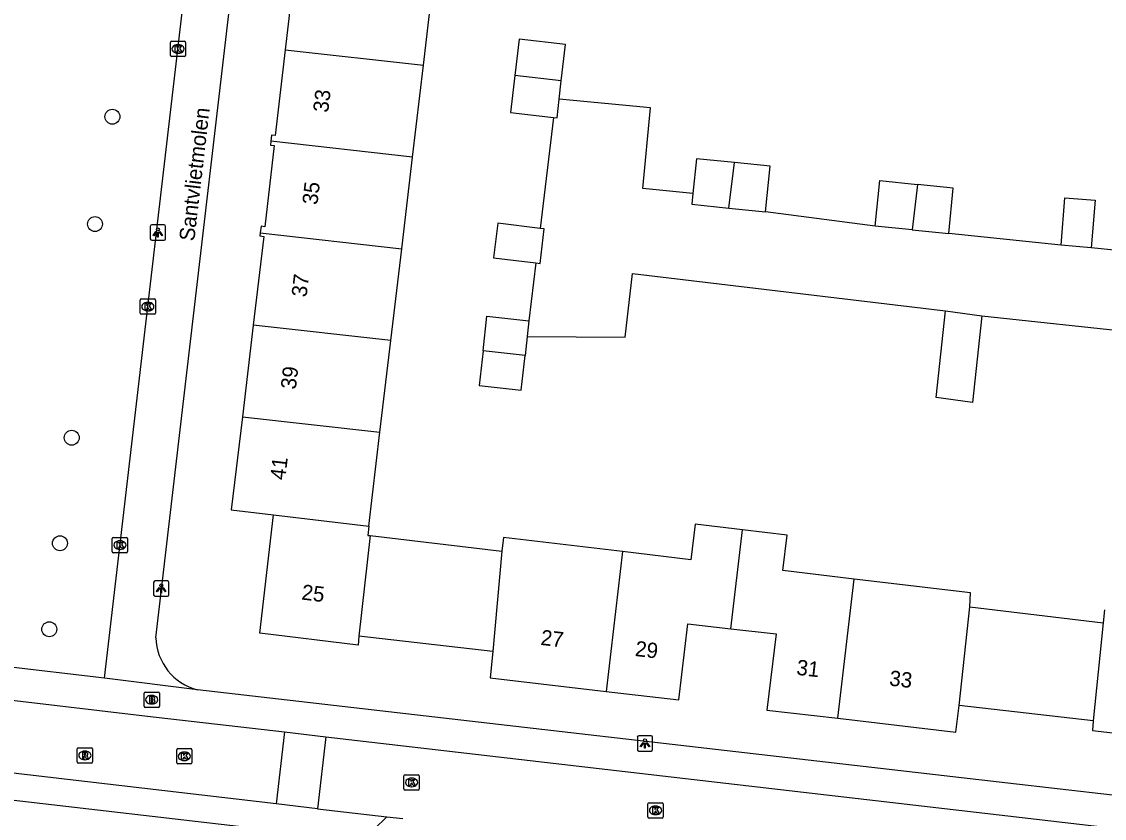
# Model space of a CAD drawing. Extents: x 161243 to 161752, y 384138 to 384885.
# Drawn here: x 161435.4 to 161506.3, y 384417.2 to 384469.3 of the extents above; entities that cross this region are included whole.
import ezdxf

# ---------------------------------------------------------------- set-up
doc = ezdxf.new("R2010")
doc.units = 0
for name, color, linetype in [('IMGEO_Boom', 7, 'Continuous'), ('IMGEO_Brandkraan', 7, 'Continuous'), ('IMGEO_Kolk', 7, 'Continuous'), ('IMGEO_Lichtpunt', 7, 'Continuous'), ('IMGEO_Openbare_ruimte_label', 7, 'Continuous'), ('IMGEO_Pand', 7, 'Continuous'), ('IMGEO_Pand_nummerreeks', 7, 'Continuous'), ('IMGEO_Parkeervlak_open', 7, 'Continuous'), ('IMGEO_Rijbaan_lokaal_open', 7, 'Continuous'), ('IMGEO_Rioolput', 7, 'Continuous'), ('IMGEO_Voetpad_open', 7, 'Continuous')]:
    doc.layers.add(name, color=color, linetype=linetype)

msp = doc.modelspace()

# ---------------------------------------------------------------- linework, layer by layer
at = {"layer": 'IMGEO_Boom'}
for centre in [(161441.381, 384463.075), (161440.241, 384456.05), (161438.718, 384442.073), (161437.946, 384435.168), (161437.247, 384429.539)]:
    msp.add_circle(centre, 0.489, dxfattribs=at)
at = {"layer": 'IMGEO_Brandkraan'}
for p, q in [((161443.452, 384424.504), (161443.452, 384425.356)), ((161443.527, 384425.43), (161444.379, 384425.43)), ((161443.94, 384425.21), (161443.965, 384425.21)), ((161444.453, 384425.356), (161444.453, 384424.504)), ((161444.379, 384424.43), (161443.527, 384424.43)), ((161443.963, 384424.65), (161443.938, 384424.65))]:
    msp.add_line(p, q, dxfattribs=at)
for points in [[(161443.452, 384424.504), (161443.452, 384425.356)], [(161443.527, 384425.43), (161444.379, 384425.43)], [(161443.8, 384425.13), (161443.8, 384424.73), (161444.013, 384424.73)], [(161444.031, 384425.13), (161443.8, 384425.13)], [(161443.979, 384425.049), (161443.925, 384425.049), (161443.925, 384424.973)], [(161443.925, 384424.973), (161443.978, 384424.973)], [(161443.987, 384424.897), (161443.925, 384424.897), (161443.925, 384424.816)], [(161443.925, 384424.816), (161443.987, 384424.816)], [(161444.453, 384425.356), (161444.453, 384424.504)], [(161444.379, 384424.43), (161443.527, 384424.43)]]:
    msp.add_lwpolyline(points, dxfattribs=at)
for centre, radius, start, end in [((161443.529, 384425.354), 0.0765, 91.55205, 178.44795), ((161443.529, 384425.354), 0.0765, 91.55205, 178.44795), ((161443.98, 384425.011), 0.0379, 267.82845, 90.93552), ((161443.988, 384424.856), 0.0404, 269.87594, 90.50774), ((161444.035, 384424.985), 0.145, 59.4692, 91.53667), ((161444.06, 384425.032), 0.0922, 285.51372, 58.15012), ((161444.065, 384424.84), 0.105, 301.31148, 78.98903), ((161444.377, 384425.354), 0.0765, 1.55205, 88.44795), ((161444.377, 384425.354), 0.0765, 1.55205, 88.44795), ((161443.529, 384424.506), 0.0765, 181.55205, 268.44795), ((161443.529, 384424.506), 0.0765, 181.55205, 268.44795), ((161444.019, 384424.981), 0.251, 268.66757, 293.53466), ((161444.377, 384424.506), 0.0765, 271.55205, 358.44795), ((161444.377, 384424.506), 0.0765, 271.55205, 358.44795)]:
    msp.add_arc(centre, radius, start, end, dxfattribs=at)
for centre, major_axis, ratio, start_param, end_param in [((161443.939, 384424.93), (-0.387, 0.002), 0.722429, 4.712389, 7.853982), ((161443.964, 384424.93), (-0.39, 0.002), 0.717154, 1.570796, 4.712389)]:
    msp.add_ellipse(centre, major_axis=major_axis, ratio=ratio, start_param=start_param, end_param=end_param, dxfattribs=at)
at = {"layer": 'IMGEO_Kolk'}
for p, q in [((161445.174, 384467.08), (161445.174, 384467.932)), ((161445.249, 384468.006), (161446.101, 384468.006)), ((161445.662, 384467.786), (161445.687, 384467.786)), ((161446.175, 384467.932), (161446.175, 384467.08)), ((161446.101, 384467.006), (161445.249, 384467.006)), ((161445.685, 384467.226), (161445.66, 384467.226)), ((161443.2, 384450.222), (161443.2, 384451.074)), ((161443.275, 384451.148), (161444.127, 384451.148)), ((161444.201, 384451.074), (161444.201, 384450.222)), ((161443.711, 384450.368), (161443.686, 384450.368)), ((161443.688, 384450.928), (161443.713, 384450.928)), ((161444.127, 384450.148), (161443.275, 384450.148)), ((161441.373, 384434.622), (161441.373, 384435.474)), ((161441.448, 384435.548), (161442.3, 384435.548)), ((161442.374, 384435.474), (161442.374, 384434.622)), ((161441.884, 384434.768), (161441.859, 384434.768)), ((161441.861, 384435.328), (161441.886, 384435.328)), ((161442.3, 384434.548), (161441.448, 384434.548)), ((161445.587, 384420.803), (161445.587, 384421.655)), ((161445.662, 384421.729), (161446.514, 384421.729)), ((161446.075, 384421.509), (161446.1, 384421.509)), ((161446.588, 384421.655), (161446.588, 384420.803)), ((161446.514, 384420.729), (161445.662, 384420.729)), ((161446.098, 384420.949), (161446.073, 384420.949)), ((161460.466, 384419.094), (161460.466, 384419.946)), ((161460.541, 384420.02), (161461.393, 384420.02)), ((161461.467, 384419.946), (161461.467, 384419.094)), ((161460.977, 384419.24), (161460.952, 384419.24)), ((161460.954, 384419.8), (161460.979, 384419.8)), ((161461.393, 384419.02), (161460.541, 384419.02)), ((161476.439, 384417.264), (161476.439, 384418.116)), ((161476.514, 384418.19), (161477.366, 384418.19)), ((161476.927, 384417.97), (161476.952, 384417.97)), ((161477.44, 384418.116), (161477.44, 384417.264)), ((161477.366, 384417.19), (161476.514, 384417.19)), ((161476.95, 384417.41), (161476.925, 384417.41))]:
    msp.add_line(p, q, dxfattribs=at)
for points in [[(161445.174, 384467.08), (161445.174, 384467.932)], [(161445.249, 384468.006), (161446.101, 384468.006)], [(161445.495, 384467.706), (161445.618, 384467.706), (161445.618, 384467.555), (161445.748, 384467.706), (161445.912, 384467.706), (161445.766, 384467.555), (161445.919, 384467.306), (161445.767, 384467.306), (161445.682, 384467.47), (161445.618, 384467.403), (161445.618, 384467.306), (161445.495, 384467.306), (161445.495, 384467.706)], [(161446.175, 384467.932), (161446.175, 384467.08)], [(161446.101, 384467.006), (161445.249, 384467.006)], [(161443.2, 384450.222), (161443.2, 384451.074)], [(161443.275, 384451.148), (161444.127, 384451.148)], [(161444.201, 384451.074), (161444.201, 384450.222)], [(161443.521, 384450.848), (161443.644, 384450.848), (161443.644, 384450.697), (161443.774, 384450.848), (161443.938, 384450.848), (161443.792, 384450.697), (161443.945, 384450.448), (161443.793, 384450.448), (161443.708, 384450.612), (161443.644, 384450.545), (161443.644, 384450.448), (161443.521, 384450.448), (161443.521, 384450.848)], [(161444.127, 384450.148), (161443.275, 384450.148)], [(161441.373, 384434.622), (161441.373, 384435.474)], [(161441.448, 384435.548), (161442.3, 384435.548)], [(161442.374, 384435.474), (161442.374, 384434.622)], [(161441.694, 384435.248), (161441.817, 384435.248), (161441.817, 384435.097), (161441.947, 384435.248), (161442.111, 384435.248), (161441.965, 384435.097), (161442.118, 384434.848), (161441.966, 384434.848), (161441.881, 384435.012), (161441.817, 384434.945), (161441.817, 384434.848), (161441.694, 384434.848), (161441.694, 384435.248)], [(161442.3, 384434.548), (161441.448, 384434.548)], [(161445.587, 384420.803), (161445.587, 384421.655)], [(161445.662, 384421.729), (161446.514, 384421.729)], [(161445.908, 384421.429), (161446.031, 384421.429), (161446.031, 384421.278), (161446.161, 384421.429), (161446.325, 384421.429), (161446.179, 384421.278), (161446.332, 384421.029), (161446.18, 384421.029), (161446.095, 384421.193), (161446.031, 384421.126), (161446.031, 384421.029), (161445.908, 384421.029), (161445.908, 384421.429)], [(161446.588, 384421.655), (161446.588, 384420.803)], [(161446.514, 384420.729), (161445.662, 384420.729)], [(161460.466, 384419.094), (161460.466, 384419.946)], [(161460.541, 384420.02), (161461.393, 384420.02)], [(161461.467, 384419.946), (161461.467, 384419.094)], [(161460.787, 384419.72), (161460.91, 384419.72), (161460.91, 384419.569), (161461.04, 384419.72), (161461.204, 384419.72), (161461.058, 384419.569), (161461.211, 384419.32), (161461.059, 384419.32), (161460.974, 384419.484), (161460.91, 384419.417), (161460.91, 384419.32), (161460.787, 384419.32), (161460.787, 384419.72)], [(161461.393, 384419.02), (161460.541, 384419.02)], [(161476.439, 384417.264), (161476.439, 384418.116)], [(161476.514, 384418.19), (161477.366, 384418.19)], [(161476.76, 384417.89), (161476.883, 384417.89), (161476.883, 384417.739), (161477.013, 384417.89), (161477.177, 384417.89), (161477.031, 384417.739), (161477.184, 384417.49), (161477.032, 384417.49), (161476.947, 384417.654), (161476.883, 384417.587), (161476.883, 384417.49), (161476.76, 384417.49), (161476.76, 384417.89)], [(161477.44, 384418.116), (161477.44, 384417.264)], [(161477.366, 384417.19), (161476.514, 384417.19)]]:
    msp.add_lwpolyline(points, dxfattribs=at)
for centre, start, end in [((161445.251, 384467.93), 91.55205, 178.44795), ((161445.251, 384467.93), 91.55205, 178.44795), ((161446.099, 384467.93), 1.55205, 88.44795), ((161446.099, 384467.93), 1.55205, 88.44795), ((161445.251, 384467.082), 181.55205, 268.44795), ((161445.251, 384467.082), 181.55205, 268.44795), ((161446.099, 384467.082), 271.55205, 358.44795), ((161446.099, 384467.082), 271.55205, 358.44795), ((161443.277, 384451.072), 91.55205, 178.44795), ((161443.277, 384451.072), 91.55205, 178.44795), ((161444.125, 384451.072), 1.55205, 88.44795), ((161444.125, 384451.072), 1.55205, 88.44795), ((161443.277, 384450.224), 181.55205, 268.44795), ((161443.277, 384450.224), 181.55205, 268.44795), ((161444.125, 384450.224), 271.55205, 358.44795), ((161444.125, 384450.224), 271.55205, 358.44795), ((161441.45, 384435.472), 91.55205, 178.44795), ((161441.45, 384435.472), 91.55205, 178.44795), ((161442.298, 384435.472), 1.55205, 88.44795), ((161442.298, 384435.472), 1.55205, 88.44795), ((161441.45, 384434.624), 181.55205, 268.44795), ((161441.45, 384434.624), 181.55205, 268.44795), ((161442.298, 384434.624), 271.55205, 358.44795), ((161442.298, 384434.624), 271.55205, 358.44795), ((161445.664, 384421.653), 91.55205, 178.44795), ((161445.664, 384421.653), 91.55205, 178.44795), ((161446.512, 384421.653), 1.55205, 88.44795), ((161446.512, 384421.653), 1.55205, 88.44795), ((161445.664, 384420.805), 181.55205, 268.44795), ((161445.664, 384420.805), 181.55205, 268.44795), ((161446.512, 384420.805), 271.55205, 358.44795), ((161446.512, 384420.805), 271.55205, 358.44795), ((161460.543, 384419.944), 91.55205, 178.44795), ((161460.543, 384419.944), 91.55205, 178.44795), ((161461.391, 384419.944), 1.55205, 88.44795), ((161461.391, 384419.944), 1.55205, 88.44795), ((161460.543, 384419.096), 181.55205, 268.44795), ((161460.543, 384419.096), 181.55205, 268.44795), ((161461.391, 384419.096), 271.55205, 358.44795), ((161461.391, 384419.096), 271.55205, 358.44795), ((161476.516, 384418.114), 91.55205, 178.44795), ((161476.516, 384418.114), 91.55205, 178.44795), ((161477.364, 384418.114), 1.55205, 88.44795), ((161477.364, 384418.114), 1.55205, 88.44795), ((161476.516, 384417.266), 181.55205, 268.44795), ((161476.516, 384417.266), 181.55205, 268.44795), ((161477.364, 384417.266), 271.55205, 358.44795), ((161477.364, 384417.266), 271.55205, 358.44795)]:
    msp.add_arc(centre, 0.0765, start, end, dxfattribs=at)
for centre, major_axis, ratio, start_param, end_param in [((161445.661, 384467.506), (-0.387, 0.002), 0.722429, 4.712389, 7.853982), ((161445.686, 384467.506), (-0.39, 0.002), 0.717154, 1.570796, 4.712389), ((161443.687, 384450.648), (-0.387, 0.002), 0.722429, 4.712389, 7.853982), ((161443.712, 384450.648), (-0.39, 0.002), 0.717154, 1.570796, 4.712389), ((161441.86, 384435.048), (-0.387, 0.002), 0.722429, 4.712389, 7.853982), ((161441.885, 384435.048), (-0.39, 0.002), 0.717154, 1.570796, 4.712389), ((161446.074, 384421.229), (-0.387, 0.002), 0.722429, 4.712389, 7.853982), ((161446.099, 384421.229), (-0.39, 0.002), 0.717154, 1.570796, 4.712389), ((161460.953, 384419.52), (-0.387, 0.002), 0.722429, 4.712389, 7.853982), ((161460.978, 384419.52), (-0.39, 0.002), 0.717154, 1.570796, 4.712389), ((161476.926, 384417.69), (-0.387, 0.002), 0.722429, 4.712389, 7.853982), ((161476.951, 384417.69), (-0.39, 0.002), 0.717154, 1.570796, 4.712389)]:
    msp.add_ellipse(centre, major_axis=major_axis, ratio=ratio, start_param=start_param, end_param=end_param, dxfattribs=at)
at = {"layer": 'IMGEO_Lichtpunt'}
for p, q in [((161444.761, 384455.995), (161443.953, 384455.995)), ((161444.761, 384455.995), (161443.953, 384455.995)), ((161443.859, 384455.9), (161443.859, 384455.093)), ((161443.859, 384455.9), (161443.859, 384455.093)), ((161444.855, 384455.093), (161444.855, 384455.9)), ((161444.855, 384455.093), (161444.855, 384455.9)), ((161443.953, 384454.999), (161444.761, 384454.999)), ((161443.953, 384454.999), (161444.761, 384454.999)), ((161444.077, 384432.604), (161444.077, 384431.797)), ((161444.077, 384432.604), (161444.077, 384431.797)), ((161444.979, 384432.699), (161444.171, 384432.699)), ((161444.979, 384432.699), (161444.171, 384432.699)), ((161445.073, 384431.797), (161445.073, 384432.604)), ((161445.073, 384431.797), (161445.073, 384432.604)), ((161444.171, 384431.703), (161444.979, 384431.703)), ((161444.171, 384431.703), (161444.979, 384431.703)), ((161475.745, 384422.471), (161475.745, 384421.664)), ((161475.745, 384422.471), (161475.745, 384421.664)), ((161476.647, 384422.566), (161475.839, 384422.566)), ((161476.647, 384422.566), (161475.839, 384422.566)), ((161476.741, 384421.664), (161476.741, 384422.471)), ((161476.741, 384421.664), (161476.741, 384422.471)), ((161475.839, 384421.57), (161476.647, 384421.57)), ((161475.839, 384421.57), (161476.647, 384421.57))]:
    msp.add_line(p, q, dxfattribs=at)
for points in [[(161444.233, 384455.564), (161444.272, 384455.536), (161444.084, 384455.274), (161444.046, 384455.301), (161444.233, 384455.564)], [(161444.335, 384455.516), (161444.382, 384455.516), (161444.382, 384455.194), (161444.335, 384455.194), (161444.335, 384455.516)], [(161444.445, 384455.536), (161444.483, 384455.563), (161444.67, 384455.301), (161444.631, 384455.273), (161444.445, 384455.536)], [(161444.451, 384432.268), (161444.49, 384432.24), (161444.302, 384431.978), (161444.264, 384432.005), (161444.451, 384432.268)], [(161444.553, 384432.22), (161444.6, 384432.22), (161444.6, 384431.898), (161444.553, 384431.898), (161444.553, 384432.22)], [(161444.663, 384432.24), (161444.701, 384432.267), (161444.888, 384432.005), (161444.849, 384431.977), (161444.663, 384432.24)], [(161476.119, 384422.135), (161476.158, 384422.107), (161475.97, 384421.845), (161475.932, 384421.872), (161476.119, 384422.135)], [(161476.221, 384422.087), (161476.268, 384422.087), (161476.268, 384421.765), (161476.221, 384421.765), (161476.221, 384422.087)], [(161476.331, 384422.107), (161476.369, 384422.134), (161476.556, 384421.872), (161476.517, 384421.844), (161476.331, 384422.107)]]:
    msp.add_lwpolyline(points, dxfattribs=at)
for centre in [(161444.358, 384455.698), (161444.576, 384432.402), (161476.244, 384422.269)]:
    msp.add_circle(centre, 0.0994, dxfattribs=at)
for centre, start, end in [((161443.953, 384455.9), 90, 180), ((161443.953, 384455.9), 90, 180), ((161444.761, 384455.9), 0, 90), ((161444.761, 384455.9), 0, 90), ((161443.953, 384455.093), 180, 270), ((161443.953, 384455.093), 180, 270), ((161444.761, 384455.093), 270, 0), ((161444.761, 384455.093), 270, 360), ((161444.171, 384432.604), 90, 180), ((161444.171, 384432.604), 90, 180), ((161444.979, 384432.604), 0, 90), ((161444.979, 384432.604), 0, 90), ((161444.171, 384431.797), 180, 270), ((161444.171, 384431.797), 180, 270), ((161444.979, 384431.797), 270, 0), ((161444.979, 384431.797), 270, 360), ((161475.839, 384422.471), 90, 180), ((161475.839, 384422.471), 90, 180), ((161476.647, 384422.471), 0, 90), ((161476.647, 384422.471), 0, 90), ((161475.839, 384421.664), 180, 270), ((161475.839, 384421.664), 180, 270), ((161476.647, 384421.664), 270, 0), ((161476.647, 384421.664), 270, 360)]:
    msp.add_arc(centre, 0.0946, start, end, dxfattribs=at)
at = {"layer": 'IMGEO_Pand'}
for points in [[(161453.386, 384473.454), (161452.686, 384467.452)], [(161461.741, 384466.438), (161462.452, 384472.439)], [(161470.769, 384465.427), (161471.041, 384467.788), (161468.003, 384468.139), (161467.729, 384465.767)], [(161452.686, 384467.452), (161452.032, 384461.843), (161451.788, 384461.867), (161451.749, 384461.476)], [(161452.686, 384467.452), (161461.741, 384466.438)], [(161461.03, 384460.437), (161461.741, 384466.438)], [(161467.729, 384465.767), (161467.449, 384463.34), (161470.258, 384463.016)], [(161470.769, 384465.427), (161467.729, 384465.767)], [(161470.63, 384464.219), (161470.769, 384465.427)], [(161470.258, 384463.016), (161470.488, 384462.99), (161470.63, 384464.219)], [(161451.749, 384461.476), (161451.722, 384461.205), (161451.965, 384461.185), (161451.368, 384455.87), (161451.116, 384455.921), (161451.061, 384455.472)], [(161461.03, 384460.437), (161451.749, 384461.476)], [(161460.318, 384454.435), (161461.03, 384460.437)], [(161482.096, 384460.069), (161479.611, 384460.322), (161479.381, 384458.06)], [(161481.735, 384457.096), (161482.096, 384460.069)], [(161484.129, 384456.853), (161484.432, 384459.832), (161482.096, 384460.069)], [(161491.308, 384455.92), (161491.611, 384458.899), (161494.096, 384458.646)], [(161494.096, 384458.646), (161493.735, 384455.673)], [(161496.129, 384455.43), (161496.432, 384458.409), (161494.096, 384458.646)], [(161479.381, 384458.06), (161479.308, 384457.343), (161481.735, 384457.096)], [(161503.486, 384454.666), (161503.739, 384457.771), (161505.712, 384457.61), (161505.459, 384454.505)], [(161481.735, 384457.096), (161484.129, 384456.853)], [(161469.377, 384455.762), (161466.602, 384456.099), (161466.328, 384453.843), (161469.103, 384453.506)], [(161451.061, 384455.472), (161451.038, 384455.281), (161451.289, 384455.23), (161450.602, 384449.443)], [(161451.061, 384455.472), (161460.318, 384454.435)], [(161469.103, 384453.506), (161469.382, 384453.472), (161469.656, 384455.728), (161469.377, 384455.762)], [(161493.735, 384455.673), (161491.308, 384455.92)], [(161493.735, 384455.673), (161496.129, 384455.43)], [(161505.459, 384454.505), (161503.486, 384454.666)], [(161459.607, 384448.436), (161460.318, 384454.435)], [(161498.29, 384450.04), (161497.687, 384444.367), (161495.312, 384444.702), (161495.914, 384450.374)], [(161495.914, 384450.374), (161498.29, 384450.04)], [(161465.647, 384447.761), (161465.898, 384450.015), (161468.649, 384449.709)], [(161468.649, 384449.709), (161468.535, 384448.685)], [(161450.602, 384449.443), (161449.889, 384443.443)], [(161459.607, 384448.436), (161450.602, 384449.443)], [(161458.896, 384442.435), (161459.607, 384448.436)], [(161468.535, 384448.685), (161468.398, 384447.453)], [(161465.647, 384447.761), (161465.395, 384445.492), (161468.146, 384445.187), (161468.398, 384447.453)], [(161468.398, 384447.453), (161465.647, 384447.761)], [(161449.889, 384443.443), (161449.164, 384437.343), (161451.926, 384437.019)], [(161449.889, 384443.443), (161458.896, 384442.435)], [(161458.166, 384436.284), (161458.896, 384442.435)], [(161457.502, 384429.091), (161457.458, 384428.498), (161451.03, 384429.277), (161451.926, 384437.019)], [(161451.926, 384437.019), (161458.166, 384436.284)], [(161458.166, 384436.284), (161458.095, 384435.682), (161458.25, 384435.664)], [(161482.623, 384436.049), (161479.533, 384436.415), (161479.257, 384434.091), (161474.774, 384434.622)], [(161458.25, 384435.664), (161457.502, 384429.091)], [(161458.25, 384435.664), (161466.874, 384434.642)], [(161474.774, 384434.622), (161466.982, 384435.546), (161466.874, 384434.642)], [(161481.869, 384429.57), (161482.623, 384436.049)], [(161489.93, 384432.827), (161485.276, 384433.379), (161485.551, 384435.702), (161482.623, 384436.049)], [(161466.874, 384434.642), (161466.285, 384428.091)], [(161474.774, 384434.622), (161473.71, 384425.475)], [(161488.87, 384423.713), (161489.93, 384432.827)], [(161497.509, 384431.003), (161497.551, 384431.924), (161489.93, 384432.827)], [(161496.808, 384424.548), (161497.509, 384431.003)], [(161497.509, 384431.003), (161506.232, 384429.97)], [(161506.33, 384430.8), (161506.232, 384429.97)], [(161473.71, 384425.475), (161478.461, 384424.915), (161479.043, 384429.893), (161481.869, 384429.57)], [(161505.583, 384423.539), (161505.541, 384422.92), (161511.936, 384422.181), (161512.877, 384429.943)], [(161506.232, 384429.97), (161505.583, 384423.539)], [(161466.285, 384428.091), (161457.502, 384429.091)], [(161481.869, 384429.57), (161484.829, 384429.232), (161484.22, 384424.254), (161488.87, 384423.713)], [(161466.285, 384428.091), (161466.1, 384426.371), (161473.71, 384425.475)], [(161488.87, 384423.713), (161496.597, 384422.814), (161496.808, 384424.548)], [(161505.583, 384423.539), (161496.808, 384424.548)]]:
    msp.add_lwpolyline(points, dxfattribs=at)
at = {"layer": 'IMGEO_Parkeervlak_open'}
msp.add_lwpolyline([(161459.347, 384417.271), (161457.727, 384415.687), (161417.974, 384420.297), (161417.282, 384422.167)], dxfattribs=at)
at = {"layer": 'IMGEO_Rijbaan_lokaal_open'}
for points in [[(161510.344, 384484.589), (161507.183, 384454.321), (161505.459, 384454.505)], [(161479.381, 384458.06), (161476.109, 384458.378), (161476.603, 384463.66), (161470.63, 384464.219)], [(161470.258, 384463.016), (161469.377, 384455.762)], [(161491.308, 384455.92), (161484.129, 384456.853)], [(161503.486, 384454.666), (161496.129, 384455.43)], [(161469.103, 384453.506), (161468.649, 384449.709)], [(161468.535, 384448.685), (161474.948, 384448.66), (161475.421, 384452.824), (161495.914, 384450.374)], [(161498.29, 384450.04), (161508.484, 384448.961)], [(161404.653, 384428.447), (161443.686, 384423.864), (161452.639, 384422.825)], [(161452.639, 384422.825), (161452.092, 384418.115)], [(161452.639, 384422.825), (161455.361, 384422.51)], [(161452.092, 384418.115), (161417.282, 384422.167)], [(161455.361, 384422.51), (161454.814, 384417.799)], [(161455.361, 384422.51), (161500, 384417.331), (161516.896, 384415.376)], [(161454.814, 384417.799), (161452.092, 384418.115)], [(161454.814, 384417.799), (161459.347, 384417.271)], [(161459.347, 384417.271), (161460.391, 384417.148)]]:
    msp.add_lwpolyline(points, dxfattribs=at)
at = {"layer": 'IMGEO_Rioolput'}
for p, q in [((161439.077, 384420.858), (161439.077, 384421.71)), ((161439.152, 384421.784), (161440.004, 384421.784)), ((161439.565, 384421.564), (161439.59, 384421.564)), ((161440.078, 384421.71), (161440.078, 384420.858)), ((161440.004, 384420.784), (161439.152, 384420.784)), ((161439.588, 384421.004), (161439.563, 384421.004))]:
    msp.add_line(p, q, dxfattribs=at)
for points in [[(161439.077, 384420.858), (161439.077, 384421.71)], [(161439.152, 384421.784), (161440.004, 384421.784)], [(161439.666, 384421.482), (161439.414, 384421.484), (161439.414, 384421.084)], [(161439.414, 384421.084), (161439.538, 384421.084), (161439.538, 384421.246), (161439.549, 384421.246)], [(161439.592, 384421.403), (161439.538, 384421.403), (161439.538, 384421.322)], [(161439.538, 384421.322), (161439.59, 384421.322)], [(161440.078, 384421.71), (161440.078, 384420.858)], [(161440.004, 384420.784), (161439.152, 384420.784)], [(161439.596, 384421.217), (161439.667, 384421.084), (161439.807, 384421.084), (161439.742, 384421.21)]]:
    msp.add_lwpolyline(points, dxfattribs=at)
for centre, radius, start, end in [((161439.154, 384421.708), 0.0765, 91.55205, 178.44795), ((161439.154, 384421.708), 0.0765, 91.55205, 178.44795), ((161439.548, 384421.193), 0.0533, 26.02933, 88.69889), ((161439.574, 384421.511), 0.19, 274.7715, 282.96867), ((161439.598, 384421.307), 0.0964, 77.00612, 93.18647), ((161439.612, 384421.364), 0.0378, 276.66336, 79.67722), ((161439.665, 384421.372), 0.109, 350.36119, 89.41601), ((161439.663, 384421.372), 0.112, 277.58423, 350.98172), ((161439.647, 384421.157), 0.108, 29.51342, 73.79051), ((161440.002, 384421.708), 0.0765, 1.55205, 88.44795), ((161440.002, 384421.708), 0.0765, 1.55205, 88.44795), ((161439.154, 384420.86), 0.0765, 181.55205, 268.44795), ((161439.154, 384420.86), 0.0765, 181.55205, 268.44795), ((161440.002, 384420.86), 0.0765, 271.55205, 358.44795), ((161440.002, 384420.86), 0.0765, 271.55205, 358.44795)]:
    msp.add_arc(centre, radius, start, end, dxfattribs=at)
for centre, major_axis, ratio, start_param, end_param in [((161439.564, 384421.284), (-0.387, 0.002), 0.722429, 4.712389, 7.853982), ((161439.589, 384421.284), (-0.39, 0.002), 0.717154, 1.570796, 4.712389)]:
    msp.add_ellipse(centre, major_axis=major_axis, ratio=ratio, start_param=start_param, end_param=end_param, dxfattribs=at)
at = {"layer": 'IMGEO_Voetpad_open'}
for points in [[(161444.232, 384428.985), (161451.223, 384488.839)], [(161440.852, 384426.331), (161445.975, 384470.082), (161446.228, 384472.086)], [(161440.852, 384426.331), (161427.439, 384427.904)], [(161446.947, 384425.581), (161440.852, 384426.331)], [(161517.124, 384417.504), (161500, 384419.47), (161446.947, 384425.581)]]:
    msp.add_lwpolyline(points, dxfattribs=at)
msp.add_arc((161447.821, 384429.063), 3.589, 181.23726, 255.91384, dxfattribs=at)

# ---------------------------------------------------------------- texts
at = {"layer": 'IMGEO_Openbare_ruimte_label'}
msp.add_text('Santvlietmolen', height=1, rotation=83.33704, dxfattribs=at).set_placement((161446.738, 384454.899))
at = {"layer": 'IMGEO_Pand_nummerreeks'}
for s, rotation, p in [('33', 83.33421, (161455.502, 384463.315)), ('35', 83.33421, (161454.796, 384457.276)), ('37', 83.33421, (161454.091, 384451.238)), ('39', 83.33421, (161453.385, 384445.199)), ('41', 83.33421, (161452.692, 384439.273)), ('25', 353.0901, (161453.727, 384431.489)), ('27', 353.28492, (161469.379, 384428.522)), ('29', 353.27757, (161475.56, 384427.795)), ('31', 353.36381, (161486.127, 384426.569)), ('33', 353.36374, (161492.204, 384425.862))]:
    msp.add_text(s, height=1, rotation=rotation, dxfattribs=at).set_placement(p)

doc.saveas('drawing.dxf')
